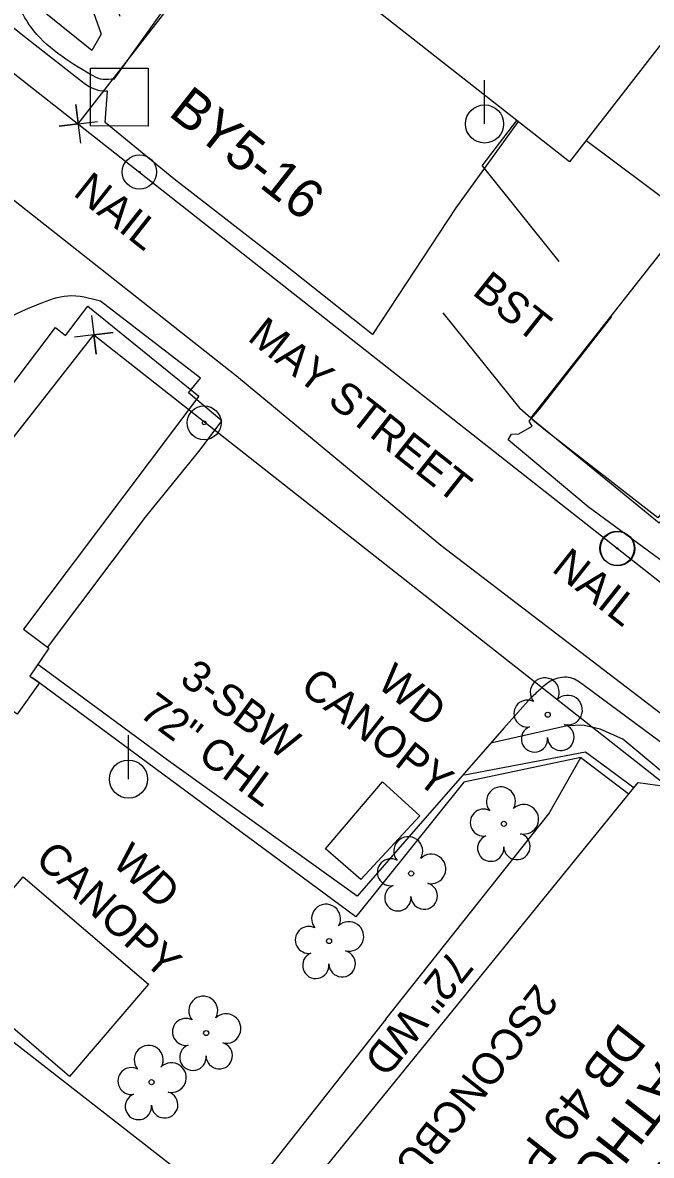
# Model space of a CAD drawing. Extents: x 553786 to 558838, y 502329 to 507342.
# Drawn here: x 558130.7 to 558211.4, y 506370.1 to 506515.5 of the extents above; entities that cross this region are included whole.
import ezdxf

# ---------------------------------------------------------------- set-up
doc = ezdxf.new("R2010")
doc.units = 0
for name, color, linetype in [('CTL Secondary Horizontal and Vertical Text', 7, 'Continuous'), ('Exist Building Text', 7, 'Continuous'), ('Exist Hydrographic Top of Bank', 7, 'Continuous'), ('Exist Other Culture Fence Line Text', 7, 'Continuous'), ('Exist Other Culture Gate', 7, 'Continuous'), ('Exist Other Culture Located Object CELL', 7, 'Continuous'), ('Exist Property Deed Book Text', 7, 'Continuous'), ('Exist Property Iron Pin Text', 7, 'Continuous'), ('Exist Property Owner Text', 7, 'Continuous'), ('Exist Roads EOP Text', 7, 'Continuous'), ('Exist Vegetation Hedge Row', 7, 'Continuous'), ('Exist Vegetation Tree CELL', 7, 'Continuous'), ('Prop CMT DNC', 7, 'Continuous'), ('Prop CMT Slope Grass', 7, 'Continuous'), ('Prop Drainage Structure Pipe Alternate 18in', 7, 'Continuous'), ('Prop Drainage Structure Pipe Alternate 36in', 7, 'Continuous'), ('Prop Drainage Structure Pipe RCP 15in Class III Label', 7, 'Continuous'), ('Prop Drainage Structure Pipe RCP 15in Class IV', 7, 'Continuous'), ('Prop Drainage Structure Plot Symbol 50 Scale', 7, 'Continuous'), ('Prop Drainage Structure Tops and Inverts LABEL', 7, 'Continuous'), ('Prop Earthen Structure Tail Ditch Label', 7, 'Continuous'), ('Prop Erosion Rip Rap Pad Outlet for Jurisdictional Stream CELL', 7, 'Continuous'), ('Prop Plan Preparation Cover Label', 7, 'Continuous'), ('Prop XS SE Text', 7, 'Continuous')]:
    doc.layers.add(name, color=color, linetype=linetype)

# ---------------------------------------------------------------- blocks, each defined once
blk = doc.blocks.new('CTL SECONDARY HORIZONTAL AND VERTICAL')
at = {"layer": 'Prop Drainage Structure Pipe Alternate 18in'}
blk.add_line((0, 0), (0, 0), dxfattribs=at)
blk.add_lwpolyline([(-0.1043, 0.0004), (0.0005, 0.1052), (0.1055, 0.0002), (0.0007, -0.1047)], close=True, dxfattribs=at)
blk = doc.blocks.new('EXIST PROPERTY IRON PIN')
at = {"layer": 'Prop Drainage Structure Pipe RCP 15in Class IV'}
for radius in [0.0441, 0.00141]:
    blk.add_circle((0, 0), radius, dxfattribs=at)

msp = doc.modelspace()

# ---------------------------------------------------------------- linework, layer by layer
at = {"layer": 'Exist Hydrographic Top of Bank'}
msp.add_lwpolyline([(557909.94, 506652.47), (557928.59, 506638.96), (557968.67, 506612.22), (558004.69, 506586.7), (558028.82, 506567.27), (558064.95, 506539.38), (558090.15, 506521.48), (558129.49, 506492.79), (558158.11, 506470.17), (558184.37, 506448.45), (558219.38, 506421.65), (558231.51, 506411.31), (558244.36, 506401.59), (558255.04, 506392.87), (558256.82, 506385.42)], dxfattribs=at)
at = {"layer": 'Exist Other Culture Gate'}
for p, q in [((558189.64, 506497.13), (558199.51, 506484.86)), ((558184.6, 506478.28), (558194.47, 506466.01))]:
    msp.add_line(p, q, dxfattribs=at)
at = {"layer": 'Exist Other Culture Located Object CELL'}
for radius in [2.18, 0.24]:
    msp.add_circle((558153.97, 506464.15), radius, dxfattribs=at)
at = {"layer": 'Exist Vegetation Hedge Row'}
msp.add_lwpolyline([(558139.56, 506511.95), (558133.64, 506516.69), (558130.71, 506523.2), (558136.3, 506526.67), (558140.75, 506514.03), (558139.56, 506511.95)], dxfattribs=at)
at = {"layer": 'Exist Vegetation Tree CELL'}
for p, q in [((558198.07, 506426.69), (558198.07, 506426.69)), ((558192.45, 506412.68), (558192.45, 506412.68)), ((558180.54, 506406.31), (558180.54, 506406.31)), ((558170, 506397.63), (558170, 506397.63)), ((558154.23, 506385.83), (558154.23, 506385.83)), ((558147.23, 506379.52), (558147.23, 506379.52))]:
    msp.add_line(p, q, dxfattribs=at)
for centre in [(558198.07, 506426.69), (558192.45, 506412.68), (558180.54, 506406.31), (558170, 506397.63), (558154.23, 506385.83), (558147.23, 506379.52)]:
    msp.add_circle(centre, 0.326, dxfattribs=at)
for centre, radius, start, end in [((558197.69, 506429.56), 1.86, 330.1651, 219.7134), ((558200.62, 506427.28), 1.9, 257.1011, 134.1999), ((558195.47, 506426.84), 1.73, 62.6636, 279.3457), ((558196.37, 506423.57), 1.69, 111.5671, 6.231), ((558199.75, 506423.79), 1.7, 181.2822, 74.56), ((558192.07, 506415.56), 1.86, 330.1651, 219.7134), ((558189.85, 506412.84), 1.73, 62.6636, 279.3457), ((558195, 506413.27), 1.9, 257.1011, 134.1999), ((558194.12, 506409.78), 1.7, 181.2822, 74.56), ((558180.16, 506409.18), 1.86, 330.1651, 219.7134), ((558190.75, 506409.56), 1.69, 111.5671, 6.231), ((558183.09, 506406.89), 1.9, 257.1011, 134.1999), ((558177.93, 506406.46), 1.73, 62.6636, 279.3457), ((558178.84, 506403.19), 1.69, 111.5671, 6.231), ((558182.21, 506403.41), 1.7, 181.2822, 74.56), ((558169.62, 506400.5), 1.86, 330.1651, 219.7134), ((558172.55, 506398.22), 1.9, 257.1011, 134.1999), ((558167.4, 506397.78), 1.73, 62.6636, 279.3457), ((558168.3, 506394.51), 1.69, 111.5671, 6.231), ((558171.68, 506394.73), 1.7, 181.2822, 74.56), ((558153.85, 506388.7), 1.86, 330.1651, 219.7134), ((558156.78, 506386.41), 1.9, 257.1011, 134.1999), ((558151.63, 506385.98), 1.73, 62.6636, 279.3457), ((558146.85, 506382.39), 1.86, 330.1651, 219.7134), ((558152.53, 506382.71), 1.69, 111.5671, 6.231), ((558155.91, 506382.93), 1.7, 181.2822, 74.56), ((558144.63, 506379.67), 1.73, 62.6636, 279.3457), ((558149.78, 506380.11), 1.9, 257.1011, 134.1999), ((558145.53, 506376.4), 1.69, 111.5671, 6.231), ((558148.9, 506376.62), 1.7, 181.2822, 74.56)]:
    msp.add_arc(centre, radius, start, end, dxfattribs=at)
at = {"layer": 'Prop CMT DNC'}
for p, q in [((558137.82, 506502.54), (558137.82, 506502.54)), ((558139.83, 506475.44), (558139.83, 506475.44))]:
    msp.add_line(p, q, dxfattribs=at)
for points in [[(558138.13, 506500.06), (558137.5, 506505.02), (558137.82, 506502.54), (558135.34, 506502.22), (558140.3, 506502.85)], [(558139.53, 506477.92), (558140.13, 506472.96), (558139.83, 506475.44), (558142.31, 506475.73), (558137.35, 506475.14)]]:
    msp.add_lwpolyline(points, dxfattribs=at)
at = {"layer": 'Prop CMT Slope Grass'}
for p, q in [((558189.64, 506497.13), (558194.12, 506502.97)), ((558177.31, 506387.6), (558157.65, 506362.7))]:
    msp.add_line(p, q, dxfattribs=at)
for points in [[(558195.92, 506464.77), (558194.47, 506466.01)], [(558202.32, 506421.2), (558187.29, 506418.05), (558173.44, 506400.73), (558131.92, 506431.44)], [(558177.31, 506387.6), (558198.22, 506413.96), (558202.32, 506421.2), (558208.51, 506416.51)]]:
    msp.add_lwpolyline(points, dxfattribs=at)
at = {"layer": 'Prop Drainage Structure Pipe Alternate 36in'}
for p, q in [((558221.51, 506416.52), (558202.8, 506430.39)), ((558195.96, 506428.88), (558192.43, 506424.94))]:
    msp.add_line(p, q, dxfattribs=at)
for points in [[(558138.57, 506507.73), (558130.7, 506513.87), (558118.06, 506524.02), (558105.52, 506533.94), (558080.48, 506553.87), (558056.19, 506573.16), (558045.6, 506581.4), (558041.25, 506584.67), (558036.42, 506588.47), (558035.91, 506587.71), (558032.62, 506590.05), (558034.28, 506592.29), (558034.43, 506593.33), (558029.75, 506597.27), (558026.91, 506596.98), (558010.02, 506610.4), (558004.32, 506614.8), (557989.98, 506626.29), (557988.93, 506627.61)], [(558186.29, 506491.73), (558175.58, 506475.49), (558164.19, 506484.53), (558150.09, 506495.47), (558141.25, 506502.71), (558141.55, 506506.73), (558141.35, 506506.72)], [(558153.47, 506460.7), (558156.26, 506464.43), (558151.96, 506468), (558153.49, 506469.88), (558140.68, 506479.75)], [(558259.33, 506410.84), (558252.55, 506415.91), (558245.48, 506421.08), (558240.32, 506425.14), (558236.14, 506427.97), (558234.14, 506428.47), (558232.29, 506430), (558232.12, 506431.57), (558212.27, 506446.74), (558203.26, 506453.38), (558193, 506461.97), (558193.44, 506462.7), (558194.35, 506462.73), (558196.07, 506463.73), (558195.67, 506464.37), (558197.03, 506465.92), (558206.28, 506477.79)]]:
    msp.add_lwpolyline(points, dxfattribs=at)
msp.add_ellipse((558141.64, 506511.86), major_axis=(-1.37, -4.96), ratio=0.998246, start_param=5.911094, end_param=6.496023, dxfattribs=at)
for points in [[(558140.68, 506479.75), (558136.47, 506480.43), (558132.74, 506479.38), (558128.33, 506477.2), (558124.65, 506473.31)], [(558202.8, 506430.39), (558201.01, 506431.41), (558198.86, 506431.2), (558197.26, 506430.09), (558195.96, 506428.88)]]:
    msp.add_spline(points, degree=3, dxfattribs=at)
at = {"layer": 'Prop Drainage Structure Pipe RCP 15in Class III Label'}
for p, q in [((558065.12, 506559.67), (558206.98, 506448.05)), ((558139.83, 506475.44), (558262.43, 506378.98)), ((558206.98, 506448.05), (558274.8, 506394.7))]:
    msp.add_line(p, q, dxfattribs=at)
at = {"layer": 'Prop Drainage Structure Plot Symbol 50 Scale'}
for p, q in [((558194.29, 506502.84), (558186.29, 506491.73)), ((558216.3, 506490.41), (558202.98, 506500.38))]:
    msp.add_line(p, q, dxfattribs=at)
for points in [[(558214.06, 506454.29), (558212.19, 506451.97), (558197.77, 506463.16), (558196.14, 506464.48)], [(558192.43, 506424.94), (558181.46, 506412.38), (558173.63, 506403.4), (558149.39, 506420.76), (558132.62, 506433.15)]]:
    msp.add_lwpolyline(points, dxfattribs=at)
at = {"layer": 'Prop Drainage Structure Tops and Inverts LABEL'}
msp.add_line((558142.43, 506508.25), (558154.1, 506524.71), dxfattribs=at)
msp.add_lwpolyline([(558133.86, 506435.33), (558146.43, 506452.05), (558153.47, 506460.7)], dxfattribs=at)
msp.add_spline([(558142.43, 506508.25), (558142.06, 506508.25), (558140.66, 506508.28), (558139.4, 506508.85), (558131.76, 506514.92), (558129.12, 506520.35), (558128.41, 506525.17), (558131.02, 506527.73), (558135.93, 506528.73), (558139.2, 506525.23), (558143.15, 506516.35)], degree=3, dxfattribs=at)
at = {"layer": 'Prop Earthen Structure Tail Ditch Label'}
for points in [[(558215.47, 506417.18), (558213.62, 506418.65), (558207.71, 506423.56), (558204.82, 506424.83), (558202.59, 506425.36), (558200.55, 506425.27), (558190.92, 506423.1)], [(558187.39, 506418.99), (558202.93, 506421.92), (558206.64, 506419.2), (558209.17, 506417.32)]]:
    msp.add_lwpolyline(points, dxfattribs=at)
at = {"layer": 'Prop Erosion Rip Rap Pad Outlet for Jurisdictional Stream CELL'}
for points in [[(558164.49, 506526.25), (558237.89, 506620.54), (558273.7, 506591.36), (558200.87, 506497.67)], [(558195.92, 506464.77), (558245.52, 506527.88), (558250.8, 506524.01), (558253.34, 506527.15), (558261.42, 506520.82), (558259.01, 506517.64), (558261.97, 506515.29), (558212.37, 506451.28)], [(558169.54, 506409.47), (558176.86, 506418.09), (558181.66, 506413.69), (558174.09, 506405.53)], [(558130.75, 506405.86), (558146.82, 506392.1), (558136.69, 506380.26), (558120.62, 506394.03)]]:
    msp.add_lwpolyline(points, close=True, dxfattribs=at)
msp.add_lwpolyline([(558142.32, 506341.17), (558074.94, 506393.32), (558074.51, 506396.69), (558134.91, 506476.38), (558136.16, 506475.38), (558139.05, 506479.14), (558153.28, 506467.58), (558130.8, 506437.69), (558134.02, 506435.21), (558131.59, 506431.63), (558132.85, 506430.79), (558129.99, 506426.75), (558128.52, 506427.79), (558123.02, 506420.67), (558124.35, 506419.74), (558109.54, 506400.22), (558162.01, 506359.31), (558209.7, 506417.97), (558217.11, 506416.96), (558248.83, 506392.69), (558200.38, 506333.33)], dxfattribs=at)
at = {"layer": 'Prop Plan Preparation Cover Label'}
for p, q in [((558189.96, 506502.52), (558189.96, 506508.14)), ((558189.96, 506502.52), (558189.96, 506502.52)), ((558144.26, 506418.42), (558144.26, 506424.05)), ((558144.26, 506418.42), (558144.26, 506418.42))]:
    msp.add_line(p, q, dxfattribs=at)
for centre in [(558189.96, 506502.52), (558144.26, 506418.42)]:
    msp.add_circle(centre, 2.45, dxfattribs=at)
at = {"layer": 'Prop XS SE Text'}
for p, q in [((558137.82, 506502.54), (558232.98, 506625.28)), ((558075.21, 506393.31), (558139.83, 506475.44))]:
    msp.add_line(p, q, dxfattribs=at)

# ---------------------------------------------------------------- block references
at = {"layer": 'Prop Drainage Structure Pipe Alternate 18in', "xscale": 50, "yscale": 49.99999999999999, "rotation": 44.99999999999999}
msp.add_blockref('CTL SECONDARY HORIZONTAL AND VERTICAL', (558143.07, 506505.93), dxfattribs=at)
at = {"layer": 'Prop Drainage Structure Pipe RCP 15in Class IV', "xscale": 50, "yscale": 50}
for p in [(558145.67, 506496.35), (558206.98, 506448.05), (558207.03, 506448.01)]:
    msp.add_blockref('EXIST PROPERTY IRON PIN', p, dxfattribs=at)

# ---------------------------------------------------------------- texts
at = {"layer": 'CTL Secondary Horizontal and Vertical Text'}
msp.add_text('BY5-16', height=5, rotation=321.806, dxfattribs=at).set_placement((558149.23, 506503.71))
at = {"layer": 'Exist Building Text'}
for s, rotation, p in [('WD', 321.8306, (558175.97, 506430.39)), ('CANOPY', 321.8306, (558166.09, 506429.89)), ('CANOPY', 317.1518, (558132.09, 506407.89)), ('WD', 317.1518, (558141.98, 506407.58)), ('2SCONCBUS', 231.8306, (558196.55, 506392.35))]:
    msp.add_text(s, height=4, rotation=rotation, dxfattribs=at).set_placement(p)
at = {"layer": 'Exist Other Culture Fence Line Text'}
for s, rotation, p in [('3-SBW', 323.5109, (558150.65, 506430.86)), ('72" CHL', 323.5109, (558145.44, 506426.62)), ('72" WD', 231.575, (558185.62, 506396.73))]:
    msp.add_text(s, height=4, rotation=rotation, dxfattribs=at).set_placement(p)
at = {"layer": 'Exist Property Deed Book Text'}
msp.add_text('DB 49 PG 223', height=4.5, rotation=231.8306, dxfattribs=at).set_placement((558207.37, 506387.38))
at = {"layer": 'Exist Property Iron Pin Text'}
for p in [(558137.01, 506493.46), (558198.43, 506445.21)]:
    msp.add_text('NAIL', height=4, rotation=321.6667, dxfattribs=at).set_placement(p)
at = {"layer": 'Exist Property Owner Text'}
for s, rotation, p in [('AND BUILDERS SUPPLY, INC.', 321.6667, (558203.13, 506535.38)), ('THE CATHOLIC CHURCH', 231.8306, (558224.58, 506398.01)), ('GLENMARY ORDER OF', 231.8306, (558229.38, 506390.98))]:
    msp.add_text(s, height=5, rotation=rotation, dxfattribs=at).set_placement(p)
at = {"layer": 'Exist Roads EOP Text'}
for s, p in [('BST', (558188.24, 506480.74)), ('MAY STREET', (558159.39, 506474.86))]:
    msp.add_text(s, height=4, rotation=321.6667, dxfattribs=at).set_placement(p)

doc.saveas('drawing.dxf')
